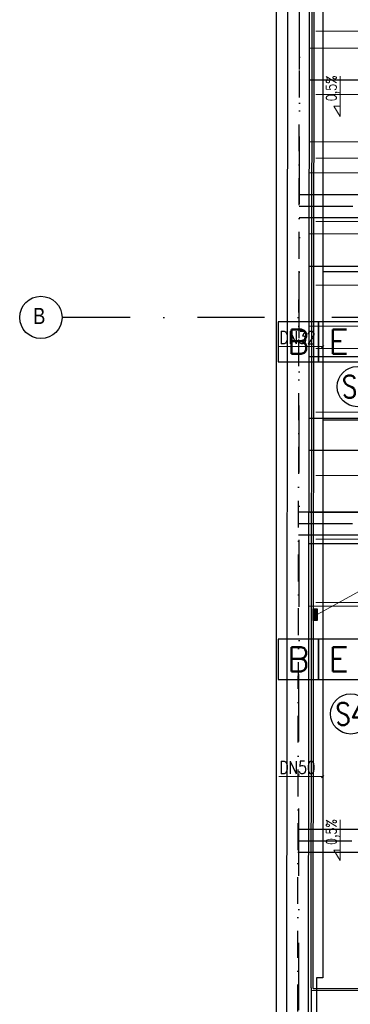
# Model space of a CAD drawing. Header units: millimetres. Extents: x -32221 to 212500, y 31663 to 93766.
# Tile 280 of 340: x 76903 to 80026, y 48315 to 57621. Entities that reach past the tile are written whole.
import ezdxf
from ezdxf.enums import TextEntityAlignment as Align

# ---------------------------------------------------------------- set-up
doc = ezdxf.new("R2010")
doc.units = ezdxf.units.MM
doc.linetypes.add('DASHDOTX2', pattern=[50.8, 25.4, -12.7, 0, -12.7])
for name, color, linetype in [('DVM_PIPE_MARK', 6, 'Continuous'), ('Freon sterowanie', 4, 'Continuous'), ('osie', 250, 'Continuous'), ('Sciany', 250, 'Continuous'), ('skropliny', 5, 'Continuous')]:
    doc.layers.add(name, color=color, linetype=linetype)
for name, color, linetype, lineweight in [('DVM_PMAT_MARK', 6, 'Continuous', 25), ('kasetony', 42, 'Continuous', 5), ('opis', 250, 'Continuous', 15)]:
    doc.layers.add(name, color=color, linetype=linetype, lineweight=lineweight)
doc.styles.add('DVM_DEFAULT', font='romans.shx', dxfattribs={"bigfont": 'whgtxt.shx'})
doc.styles.get("Standard").update_dxf_attribs({"font": 'ARIALN.TTF'})

# ---------------------------------------------------------------- blocks, each defined once
blk = doc.blocks.new('PMAT_MARK')
at = {"layer": 'DVM_PMAT_MARK'}
blk.add_circle((0, 0), 190, dxfattribs=at)
at = {"layer": 'DVM_PMAT_MARK', "style": 'DVM_DEFAULT', "width": 0.8}
blk.add_attdef('$SYM', text='', height=210, dxfattribs=at).set_placement((0, 0), align=Align.MIDDLE)
blk = doc.blocks.new('PIPE_MARK_LG')
at = {"layer": 'DVM_PIPE_MARK', "color": 0}
for p, q in [((0, 190), (-380, 190)), ((-380, 190), (-380, -190)), ((380, 190), (0, 190)), ((0, 190), (0, -190)), ((0, -190), (0, 190)), ((380, -190), (380, 190)), ((-380, -190), (0, -190)), ((0, -190), (380, -190))]:
    blk.add_line(p, q, dxfattribs=at)
at = {"layer": 'DVM_PIPE_MARK', "color": 0, "style": 'DVM_DEFAULT'}
for tag, p in [('L', (-190, 0)), ('G', (190, 0))]:
    blk.add_attdef(tag, text='', height=230, dxfattribs=at).set_placement(p, align=Align.MIDDLE)

msp = doc.modelspace()

# ---------------------------------------------------------------- hatches: boundary and pattern name
at = {"layer": 'Freon sterowanie'}
msp.add_hatch(color=256, dxfattribs=at).paths.add_polyline_path([(79712.304, 52052.989), (79676.111, 52052.989), (79676.111, 51943.175), (79712.304, 51943.175)])

# ---------------------------------------------------------------- linework, layer by layer
msp.add_line((79656.954, 48446.833), (79656.954, 47884.762))
msp.add_lwpolyline([(79676.111, 51943.175), (79676.111, 52052.989), (79712.304, 52052.989), (79712.304, 51943.175)], close=True, dxfattribs=at)
at = {"layer": 'kasetony'}
for p, q in [((79699.475, 57512.853), (80299.475, 57512.853)), ((80299.475, 57512.853), (79699.475, 57512.853)), ((79699.475, 56912.853), (80299.475, 56912.853)), ((80299.475, 56912.853), (79699.475, 56912.853)), ((79699.475, 56312.853), (80299.475, 56312.853)), ((80299.475, 56312.853), (79699.475, 56312.853)), ((79699.475, 55712.853), (80299.475, 55712.853)), ((80299.475, 55712.853), (79699.475, 55712.853)), ((79699.475, 55112.853), (80299.475, 55112.853)), ((80299.475, 55112.853), (79699.475, 55112.853)), ((79699.475, 54512.853), (80299.475, 54512.853)), ((80299.475, 54512.853), (79699.475, 54512.853)), ((79699.475, 53912.853), (80299.475, 53912.853)), ((80299.475, 53912.853), (79699.475, 53912.853)), ((79699.475, 53312.853), (80299.475, 53312.853)), ((80299.475, 53312.853), (79699.475, 53312.853)), ((79699.475, 52712.853), (80299.475, 52712.853)), ((80299.475, 52712.853), (79699.475, 52712.853)), ((79699.475, 52112.853), (80299.475, 52112.853)), ((80299.475, 52112.853), (79699.475, 52112.853))]:
    msp.add_line(p, q, dxfattribs=at)
at = {"layer": 'opis'}
for p, q in [((79930.773, 56705.776), (79930.773, 57087.994)), ((79930.773, 56705.776), (79869.86, 56803.119)), ((79869.86, 56803.119), (79930.773, 56803.119)), ((79350.201, 54531.83), (79766.042, 54531.83)), ((79754.807, 54520.595), (79777.277, 54543.065)), ((79712.304, 51998.082), (80259.829, 52300.424)), ((79350.201, 50468.212), (79766.042, 50468.212)), ((79754.807, 50456.977), (79777.277, 50479.447)), ((79930.773, 49676.095), (79930.773, 50058.312)), ((79930.773, 49676.095), (79869.86, 49773.437)), ((79869.86, 49773.437), (79930.773, 49773.437))]:
    msp.add_line(p, q, dxfattribs=at)
at = {"layer": 'osie', "linetype": 'DASHDOTX2', "ltscale": 25}
for p, q in [((79527.066, 33019.002), (79550.699, 62731.446)), ((93188.295, 54807.176), (77303.49, 54807.176))]:
    msp.add_line(p, q, dxfattribs=at)
at = {"layer": 'osie'}
for p, q in [((79543.589, 55969.721), (89775.61, 55969.721)), ((89745.903, 55749.721), (79543.189, 55749.721)), ((79538.136, 52969.721), (89370.51, 52969.721)), ((89340.802, 52749.721), (79537.736, 52749.721)), ((79532.683, 49969.721), (89067.244, 49969.721)), ((89067.244, 49749.721), (79532.283, 49749.721))]:
    msp.add_line(p, q, dxfattribs=at)
at = {"layer": 'osie', "linetype": 'DASHDOTX2', "ltscale": 20}
for p, q in [((79543.389, 55859.721), (89760.757, 55859.721)), ((79537.936, 52859.721), (89355.656, 52859.721)), ((79532.483, 49859.721), (89067.244, 49859.721))]:
    msp.add_line(p, q, dxfattribs=at)
at = {"layer": 'osie'}
msp.add_circle((77103.49, 54807.176), 200, dxfattribs=at)
at = {"layer": 'Sciany', "linetype": 'DASHDOTX2', "ltscale": 10}
msp.add_line((79528.63, 47739.724), (79554.291, 61857.756), dxfattribs=at)
at = {"layer": 'Sciany'}
for p, q in [((79656.98, 48472.391), (79668.666, 60223.117)), ((79674.018, 48463.893), (79686.133, 60239.711)), ((79327.03, 60205.691), (79327.03, 47550.363)), ((79426.119, 47550.264), (79438.73, 60203.485)), ((79630.793, 47841.955), (79643.108, 60197.57)), ((86310.026, 57335.192), (79640.271, 57350.908)), ((81112.572, 57049.013), (79639.971, 57050.481)), ((86302.128, 56449.492), (79639.388, 56465.185)), ((81113.162, 56170.681), (79639.096, 56172.15)), ((86314.034, 55580.983), (79638.522, 55596.704)), ((81115.372, 55288.44), (79638.217, 55289.912)), ((86306.97, 54708.228), (79637.653, 54723.936)), ((81108.123, 54433.424), (79637.365, 54434.89)), ((86306.757, 53836.61), (79636.784, 53852.32)), ((81108.18, 53547.541), (79636.482, 53549.008)), ((86317.614, 52948.542), (79643.665, 52964.261)), ((81108.641, 52666.135), (79635.603, 52667.603)), ((86260.94, 52062.391), (79635.015, 52077.997)), ((79656.98, 48472.391), (79656.954, 48446.833)), ((79656.954, 48446.833), (88938.547, 48458.634)), ((79674.018, 48463.893), (88921.488, 48475.651))]:
    msp.add_line(p, q, dxfattribs=at)
at = {"layer": 'skropliny'}
for p, q in [((79766.042, 58836.534), (79766.042, 48566.548)), ((87711.095, 55236.139), (79766.042, 55236.534)), ((87364.871, 53836.139), (79766.042, 53836.534)), ((79766.042, 48566.548), (79707.387, 48566.548)), ((79707.387, 48566.548), (79707.387, 47931.266))]:
    msp.add_line(p, q, dxfattribs=at)

# ---------------------------------------------------------------- block references
at = {"layer": 'DVM_PIPE_MARK'}
ref = msp.add_blockref('PIPE_MARK_LG', (79726.389, 54576.494), dxfattribs=at)
ref.add_attrib('L', 'B', dxfattribs={"color": 4, "height": 230, "style": 'DVM_DEFAULT'}).set_placement((79536.389, 54576.494), align=Align.MIDDLE)
ref.add_attrib('G', 'E', dxfattribs={"color": 3, "height": 230, "style": 'DVM_DEFAULT'}).set_placement((79916.389, 54576.494), align=Align.MIDDLE)
ref = msp.add_blockref('PIPE_MARK_LG', (79726.389, 51576.494), dxfattribs=at)
ref.add_attrib('L', 'B', dxfattribs={"color": 4, "height": 230, "style": 'DVM_DEFAULT'}).set_placement((79536.389, 51576.494), align=Align.MIDDLE)
ref.add_attrib('G', 'E', dxfattribs={"color": 3, "height": 230, "style": 'DVM_DEFAULT'}).set_placement((79916.389, 51576.494), align=Align.MIDDLE)
at = {"layer": 'DVM_PMAT_MARK'}
ref = msp.add_blockref('PMAT_MARK', (80092.148, 54153.007), dxfattribs=at)
ref.add_attrib('$SYM', 'S2', dxfattribs={"color": 6, "height": 210, "style": 'DVM_DEFAULT', "width": 0.8}).set_placement((80092.148, 54153.007), align=Align.MIDDLE)
ref = msp.add_blockref('PMAT_MARK', (80029.804, 51059.643), dxfattribs=at)
ref.add_attrib('$SYM', 'S4', dxfattribs={"color": 6, "height": 210, "style": 'DVM_DEFAULT', "width": 0.8}).set_placement((80029.804, 51059.643), align=Align.MIDDLE)

# ---------------------------------------------------------------- texts
at = {"layer": 'opis', "char_height": 96, "width": 746.63813, "attachment_point": 1, "rotation": 90}
for insert in [(79798.856, 56850.512), (79798.856, 49820.83)]:
    msp.add_mtext('{\\Fromans|c238;\\W0.8;0,5%}', dxfattribs=dict(at, insert=insert))
at = {"layer": 'opis', "char_height": 120, "width": 248.87938, "attachment_point": 1}
for s, insert in [('{\\Fromans|c238;\\W0.8;DN32}', (79356.054, 54677.449)), ('\\Fromans|c238;\\W0.8;DN50', (79356.054, 50613.83))]:
    msp.add_mtext(s, dxfattribs=dict(at, insert=insert))
at = {"layer": 'osie'}
msp.add_text('B', height=151.314, dxfattribs=at).set_placement((77030.044, 54745.085))

doc.saveas('drawing.dxf')
